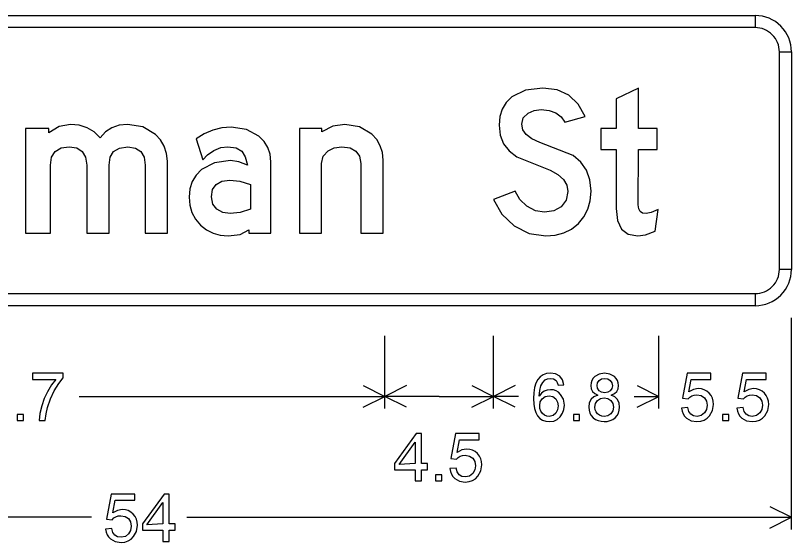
# Model space of a CAD drawing. Extents: x 1001568 to 1002149, y 1840825 to 1841423.
# Drawn here: x 1001936.33 to 1001941.69, y 1840984.13 to 1840987.76 of the extents above; entities that cross this region are included whole.
import ezdxf

# ---------------------------------------------------------------- set-up
doc = ezdxf.new("R2010")
doc.units = 0
doc.layers.add('SIGNS', color=7, linetype='Continuous')

msp = doc.modelspace()

# ---------------------------------------------------------------- linework, layer by layer
at = {"layer": 'SIGNS'}
for p, q in [((1001941.4358, 1840987.7608), (1001941.4358, 1840987.6774)), ((1001941.6025, 1840987.5108), (1001941.6858, 1840987.5108)), ((1001941.6858, 1840986.0108), (1001941.6025, 1840986.0108)), ((1001941.4358, 1840985.8441), (1001941.4358, 1840985.7608)), ((1001941.6858, 1840984.2191), (1001941.6858, 1840985.6774)), ((1001938.8808, 1840985.0524), (1001938.8808, 1840985.5524)), ((1001939.6308, 1840985.0524), (1001939.6308, 1840985.5524)), ((1001940.7708, 1840985.0524), (1001940.7708, 1840985.5524)), ((1001940.7708, 1840985.0524), (1001940.7708, 1840985.5524)), ((1001941.6858, 1840985.0524), (1001941.6858, 1840985.5524)), ((1001938.7318, 1840985.2103), (1001938.8808, 1840985.1358)), ((1001939.0298, 1840985.2103), (1001938.8808, 1840985.1358)), ((1001939.4818, 1840985.2103), (1001939.6308, 1840985.1358)), ((1001939.7798, 1840985.2103), (1001939.6308, 1840985.1358)), ((1001940.6218, 1840985.2103), (1001940.7708, 1840985.1358)), ((1001936.771, 1840985.1358), (1001938.8808, 1840985.1358)), ((1001938.7318, 1840985.0612), (1001938.8808, 1840985.1358)), ((1001939.2558, 1840985.1358), (1001938.8808, 1840985.1358)), ((1001939.0298, 1840985.0612), (1001938.8808, 1840985.1358)), ((1001939.2558, 1840985.1358), (1001939.6308, 1840985.1358)), ((1001939.4818, 1840985.0612), (1001939.6308, 1840985.1358)), ((1001939.8016, 1840985.1358), (1001939.6308, 1840985.1358)), ((1001939.7798, 1840985.0612), (1001939.6308, 1840985.1358)), ((1001940.6, 1840985.1358), (1001940.7708, 1840985.1358)), ((1001940.6218, 1840985.0612), (1001940.7708, 1840985.1358)), ((1001941.5368, 1840984.377), (1001941.6858, 1840984.3024)), ((1001936.8565, 1840984.3024), (1001932.6858, 1840984.3024)), ((1001937.5151, 1840984.3024), (1001941.6858, 1840984.3024)), ((1001941.5368, 1840984.2279), (1001941.6858, 1840984.3024))]:
    msp.add_line(p, q, dxfattribs=at)
for points in [[(1001941.4358, 1840987.6774), (1001932.9358, 1840987.6774), (1001932.9358, 1840987.7608), (1001941.4358, 1840987.7608), (1001941.4358, 1840987.6774), (1001941.4358, 1840987.6774)], [(1001941.6025, 1840986.0108), (1001941.6025, 1840987.5108), (1001941.6858, 1840987.5108), (1001941.6858, 1840986.0108), (1001941.6025, 1840986.0108), (1001941.6025, 1840986.0108)], [(1001939.6308, 1840986.4936), (1001939.6884, 1840986.3908), (1001939.7731, 1840986.3106), (1001939.8765, 1840986.2587), (1001939.9917, 1840986.2416), (1001940.0566, 1840986.2467), (1001940.1157, 1840986.2629), (1001940.1687, 1840986.2892), (1001940.2155, 1840986.3272), (1001940.2536, 1840986.3731), (1001940.2813, 1840986.4257), (1001940.2976, 1840986.4845), (1001940.3032, 1840986.5501), (1001940.2954, 1840986.6274), (1001940.2723, 1840986.694), (1001940.2335, 1840986.7502), (1001940.1798, 1840986.7959), (1001939.9493, 1840986.886), (1001939.8946, 1840986.9103), (1001939.8555, 1840986.9399), (1001939.8321, 1840986.9734), (1001939.8245, 1840987.0122), (1001939.8356, 1840987.0552), (1001939.8699, 1840987.0885), (1001939.9117, 1840987.1062), (1001939.96, 1840987.1123), (1001940.0147, 1840987.1066), (1001940.0605, 1840987.0904), (1001940.0965, 1840987.063), (1001940.1232, 1840987.0252), (1001940.2626, 1840987.0655), (1001940.2152, 1840987.1508), (1001940.1508, 1840987.2117), (1001940.0694, 1840987.2484), (1001939.9709, 1840987.2608), (1001939.851, 1840987.2454), (1001939.7573, 1840987.2), (1001939.7182, 1840987.1615), (1001939.6905, 1840987.1165), (1001939.6738, 1840987.0642), (1001939.6683, 1840987.0047), (1001939.6759, 1840986.9366), (1001939.6989, 1840986.8774), (1001939.7371, 1840986.8272), (1001939.791, 1840986.7859), (1001940.0205, 1840986.6938), (1001940.0739, 1840986.6648), (1001940.1124, 1840986.6313), (1001940.1352, 1840986.5924), (1001940.143, 1840986.5486), (1001940.1317, 1840986.4876), (1001940.098, 1840986.4425), (1001940.0466, 1840986.4146), (1001939.9829, 1840986.4053), (1001939.9195, 1840986.4154), (1001939.8607, 1840986.4461), (1001939.812, 1840986.4923), (1001939.7801, 1840986.5495)], [(1001940.3708, 1840986.8377), (1001940.4757, 1840986.8377), (1001940.4757, 1840986.4314), (1001940.4849, 1840986.3482), (1001940.5131, 1840986.289), (1001940.56, 1840986.2533), (1001940.6258, 1840986.2416), (1001940.6797, 1840986.2497), (1001940.7458, 1840986.274), (1001940.7664, 1840986.4248), (1001940.7187, 1840986.4025), (1001940.6823, 1840986.3953), (1001940.6587, 1840986.399), (1001940.6421, 1840986.4103), (1001940.6322, 1840986.429), (1001940.6289, 1840986.4557), (1001940.6297, 1840986.8377), (1001940.7584, 1840986.8377), (1001940.7584, 1840986.9828), (1001940.6297, 1840986.9828), (1001940.6297, 1840987.2608), (1001940.4757, 1840987.1866), (1001940.4757, 1840986.9828), (1001940.3708, 1840986.9828)], [(1001936.4008, 1840986.2608), (1001936.5738, 1840986.2608), (1001936.5738, 1840986.7304), (1001936.5816, 1840986.7851), (1001936.606, 1840986.8244), (1001936.6465, 1840986.8478), (1001936.7033, 1840986.856), (1001936.7559, 1840986.8478), (1001936.7935, 1840986.8244), (1001936.816, 1840986.7851), (1001936.8238, 1840986.7304), (1001936.8238, 1840986.2608), (1001936.9777, 1840986.2608), (1001936.9777, 1840986.7304), (1001936.9855, 1840986.7847), (1001937.0098, 1840986.8238), (1001937.0504, 1840986.8472), (1001937.1072, 1840986.855), (1001937.1597, 1840986.8472), (1001937.1973, 1840986.8238), (1001937.2199, 1840986.7847), (1001937.2277, 1840986.7304), (1001937.2277, 1840986.2608), (1001937.3801, 1840986.2608), (1001937.3801, 1840986.7569), (1001937.3746, 1840986.8109), (1001937.3593, 1840986.8599), (1001937.3338, 1840986.9035), (1001937.298, 1840986.9416), (1001937.2103, 1840986.9933), (1001937.1042, 1840987.0108), (1001937.0477, 1840987.0047), (1001936.9979, 1840986.9873), (1001936.9543, 1840986.9582), (1001936.9173, 1840986.9175), (1001936.8755, 1840986.9582), (1001936.8274, 1840986.9873), (1001936.7724, 1840987.0047), (1001936.7115, 1840987.0108), (1001936.6346, 1840986.996), (1001936.5621, 1840986.9522), (1001936.5621, 1840986.9828), (1001936.4008, 1840986.9828)], [(1001938.2908, 1840986.2608), (1001938.4446, 1840986.2608), (1001938.4446, 1840986.7412), (1001938.4554, 1840986.7904), (1001938.4888, 1840986.8283), (1001938.5314, 1840986.849), (1001938.5846, 1840986.856), (1001938.6408, 1840986.8484), (1001938.6814, 1840986.8268), (1001938.7057, 1840986.7908), (1001938.7138, 1840986.7403), (1001938.7138, 1840986.2608), (1001938.8692, 1840986.2608), (1001938.8692, 1840986.7637), (1001938.8641, 1840986.816), (1001938.8494, 1840986.8634), (1001938.8244, 1840986.9058), (1001938.7902, 1840986.9438), (1001938.7054, 1840986.9939), (1001938.6042, 1840987.0108), (1001938.5207, 1840986.9978), (1001938.4449, 1840986.959), (1001938.4449, 1840986.9828), (1001938.2908, 1840986.9828)], [(1001932.9358, 1840985.8441), (1001941.4358, 1840985.8441), (1001941.4358, 1840985.7608), (1001932.9358, 1840985.7608), (1001932.9358, 1840985.8441), (1001932.9358, 1840985.8441)], [(1001936.4506, 1840985.2528), (1001936.6108, 1840985.2528), (1001936.581, 1840985.2141), (1001936.553, 1840985.1672), (1001936.5313, 1840985.1209), (1001936.514, 1840985.071), (1001936.5011, 1840985.0175), (1001936.4964, 1840984.9691), (1001936.5377, 1840984.9691), (1001936.5431, 1840985.0164), (1001936.5531, 1840985.06), (1001936.5737, 1840985.119), (1001936.6004, 1840985.1744), (1001936.6313, 1840985.2245), (1001936.6625, 1840985.2637), (1001936.6625, 1840985.2953), (1001936.4506, 1840985.2953)], [(1001940.9275, 1840985.0548), (1001940.9311, 1840985.034), (1001940.938, 1840985.0157), (1001940.948, 1840984.9998), (1001940.9612, 1840984.9863), (1001940.9936, 1840984.968), (1001941.034, 1840984.962), (1001941.06, 1840984.9646), (1001941.0833, 1840984.9722), (1001941.1036, 1840984.9848), (1001941.1211, 1840985.0026), (1001941.1407, 1840985.0387), (1001941.1473, 1840985.0808), (1001941.1454, 1840985.1027), (1001941.14, 1840985.1229), (1001941.1309, 1840985.1412), (1001941.1183, 1840985.1576), (1001941.1022, 1840985.1713), (1001941.0843, 1840985.1812), (1001941.0642, 1840985.187), (1001941.0423, 1840985.189), (1001941.0096, 1840985.1831), (1001940.9785, 1840985.1659), (1001940.9944, 1840985.2528), (1001941.1291, 1840985.2528), (1001941.1291, 1840985.2953), (1001940.9664, 1840985.2953), (1001940.9347, 1840985.1238), (1001940.973, 1840985.1188), (1001940.9848, 1840985.1309), (1001940.999, 1840985.1395), (1001941.0151, 1840985.1446), (1001941.0338, 1840985.1464), (1001941.0635, 1840985.1413), (1001941.086, 1840985.1265), (1001941.1, 1840985.1036), (1001941.1048, 1840985.0747), (1001941.1002, 1840985.0453), (1001941.0866, 1840985.0212), (1001941.0638, 1840985.0033), (1001941.0344, 1840984.9975), (1001941.0099, 1840985.0012), (1001940.9911, 1840985.0126), (1001940.9779, 1840985.0317), (1001940.9704, 1840985.0584)], [(1001941.3087, 1840985.0548), (1001941.3123, 1840985.034), (1001941.3192, 1840985.0157), (1001941.3292, 1840984.9998), (1001941.3423, 1840984.9863), (1001941.3748, 1840984.968), (1001941.4151, 1840984.962), (1001941.4412, 1840984.9646), (1001941.4645, 1840984.9722), (1001941.4848, 1840984.9848), (1001941.5023, 1840985.0026), (1001941.5219, 1840985.0387), (1001941.5285, 1840985.0808), (1001941.5266, 1840985.1027), (1001941.5212, 1840985.1229), (1001941.5121, 1840985.1412), (1001941.4995, 1840985.1576), (1001941.4834, 1840985.1713), (1001941.4655, 1840985.1812), (1001941.4454, 1840985.187), (1001941.4235, 1840985.189), (1001941.3908, 1840985.1831), (1001941.3596, 1840985.1659), (1001941.3756, 1840985.2528), (1001941.5102, 1840985.2528), (1001941.5102, 1840985.2953), (1001941.3476, 1840985.2953), (1001941.3159, 1840985.1238), (1001941.3542, 1840985.1188), (1001941.3659, 1840985.1309), (1001941.3802, 1840985.1395), (1001941.3963, 1840985.1446), (1001941.4149, 1840985.1464), (1001941.4446, 1840985.1413), (1001941.4671, 1840985.1265), (1001941.4812, 1840985.1036), (1001941.486, 1840985.0747), (1001941.4814, 1840985.0453), (1001941.4678, 1840985.0212), (1001941.445, 1840985.0033), (1001941.4156, 1840984.9975), (1001941.3911, 1840985.0012), (1001941.3723, 1840985.0126), (1001941.3591, 1840985.0317), (1001941.3515, 1840985.0584)], [(1001936.3449, 1840984.9691), (1001936.3874, 1840984.9691), (1001936.3874, 1840985.0116), (1001936.3449, 1840985.0116)], [(1001940.1817, 1840984.9691), (1001940.2243, 1840984.9691), (1001940.2243, 1840985.0116), (1001940.1817, 1840985.0116)], [(1001941.21, 1840984.9691), (1001941.2526, 1840984.9691), (1001941.2526, 1840985.0116), (1001941.21, 1840985.0116)], [(1001939.3292, 1840984.6381), (1001939.3328, 1840984.6173), (1001939.3397, 1840984.5991), (1001939.3497, 1840984.5831), (1001939.3628, 1840984.5696), (1001939.3953, 1840984.5513), (1001939.4356, 1840984.5454), (1001939.4617, 1840984.5479), (1001939.485, 1840984.5555), (1001939.5053, 1840984.5681), (1001939.5228, 1840984.5859), (1001939.5424, 1840984.622), (1001939.549, 1840984.6641), (1001939.5471, 1840984.6861), (1001939.5417, 1840984.7063), (1001939.5326, 1840984.7245), (1001939.52, 1840984.7409), (1001939.5039, 1840984.7547), (1001939.486, 1840984.7645), (1001939.4659, 1840984.7703), (1001939.444, 1840984.7723), (1001939.4113, 1840984.7664), (1001939.3801, 1840984.7492), (1001939.3961, 1840984.8361), (1001939.5307, 1840984.8361), (1001939.5307, 1840984.8787), (1001939.3681, 1840984.8787), (1001939.3364, 1840984.7071), (1001939.3747, 1840984.7021), (1001939.3864, 1840984.7142), (1001939.4007, 1840984.7229), (1001939.4168, 1840984.7279), (1001939.4354, 1840984.7297), (1001939.4651, 1840984.7246), (1001939.4876, 1840984.7098), (1001939.5017, 1840984.687), (1001939.5065, 1840984.658), (1001939.5019, 1840984.6287), (1001939.4883, 1840984.6045), (1001939.4655, 1840984.5867), (1001939.4361, 1840984.5808), (1001939.4116, 1840984.5845), (1001939.3928, 1840984.596), (1001939.3796, 1840984.615), (1001939.372, 1840984.6418)], [(1001939.2305, 1840984.5524), (1001939.2731, 1840984.5524), (1001939.2731, 1840984.595), (1001939.2305, 1840984.595)], [(1001936.954, 1840984.2214), (1001936.9576, 1840984.2007), (1001936.9645, 1840984.1824), (1001936.9745, 1840984.1665), (1001936.9877, 1840984.1529), (1001937.0201, 1840984.1347), (1001937.0605, 1840984.1287), (1001937.0865, 1840984.1313), (1001937.1098, 1840984.1389), (1001937.1301, 1840984.1515), (1001937.1476, 1840984.1692), (1001937.1672, 1840984.2054), (1001937.1738, 1840984.2475), (1001937.172, 1840984.2694), (1001937.1665, 1840984.2896), (1001937.1574, 1840984.3079), (1001937.1448, 1840984.3243), (1001937.1287, 1840984.338), (1001937.1108, 1840984.3479), (1001937.0907, 1840984.3536), (1001937.0688, 1840984.3556), (1001937.0361, 1840984.3497), (1001937.005, 1840984.3326), (1001937.0209, 1840984.4194), (1001937.1556, 1840984.4194), (1001937.1556, 1840984.462), (1001936.9929, 1840984.462), (1001936.9612, 1840984.2904), (1001936.9995, 1840984.2855), (1001937.0113, 1840984.2976), (1001937.0255, 1840984.3062), (1001937.0416, 1840984.3113), (1001937.0603, 1840984.3131), (1001937.09, 1840984.308), (1001937.1125, 1840984.2931), (1001937.1265, 1840984.2703), (1001937.1313, 1840984.2414), (1001937.1267, 1840984.212), (1001937.1131, 1840984.1878), (1001937.0903, 1840984.17), (1001937.0609, 1840984.1641), (1001937.0364, 1840984.1679), (1001937.0176, 1840984.1793), (1001937.0044, 1840984.1984), (1001936.9969, 1840984.2251)]]:
    msp.add_lwpolyline(points, close=True, dxfattribs=at)
for points in [[(1001937.9421, 1840986.2599), (1001938.0944, 1840986.2599), (1001938.0944, 1840986.7532), (1001938.089, 1840986.8052), (1001938.0734, 1840986.8517), (1001938.0473, 1840986.893), (1001938.0113, 1840986.929), (1001937.9253, 1840986.9759), (1001937.8213, 1840986.9915), (1001937.7555, 1840986.9864), (1001937.6933, 1840986.9713), (1001937.6345, 1840986.9464), (1001937.5792, 1840986.9115), (1001937.6246, 1840986.7652), (1001937.6567, 1840986.8007), (1001937.7005, 1840986.8301), (1001937.7492, 1840986.85), (1001937.7967, 1840986.8568), (1001937.8541, 1840986.849), (1001937.8946, 1840986.8262), (1001937.9178, 1840986.7878), (1001937.9322, 1840986.7304), (1001937.8724, 1840986.753), (1001937.8156, 1840986.7608), (1001937.7048, 1840986.7452), (1001937.6158, 1840986.6985), (1001937.5782, 1840986.6613), (1001937.5518, 1840986.6173), (1001937.5358, 1840986.5666), (1001937.5308, 1840986.5092), (1001937.5356, 1840986.453), (1001937.55, 1840986.4023), (1001937.574, 1840986.3566), (1001937.6083, 1840986.3166), (1001937.6491, 1840986.2836), (1001937.6951, 1840986.2603), (1001937.7453, 1840986.2461), (1001937.8006, 1840986.2416), (1001937.8824, 1840986.2521), (1001937.9421, 1840986.2845), (1001937.9421, 1840986.2599)], [(1001937.9538, 1840986.4272), (1001937.8832, 1840986.4031), (1001937.8144, 1840986.3953), (1001937.7621, 1840986.4025), (1001937.7206, 1840986.4251), (1001937.6937, 1840986.4615), (1001937.6846, 1840986.5113), (1001937.6924, 1840986.5612), (1001937.7165, 1840986.5972), (1001937.7562, 1840986.6189), (1001937.8123, 1840986.6261), (1001937.8805, 1840986.6183), (1001937.9538, 1840986.5951), (1001937.9538, 1840986.4272)], [(1001940.1165, 1840985.216), (1001940.1066, 1840985.2491), (1001940.0869, 1840985.2743), (1001940.0587, 1840985.29), (1001940.0236, 1840985.2953), (1001939.996, 1840985.2926), (1001939.9722, 1840985.2844), (1001939.9519, 1840985.2706), (1001939.9355, 1840985.2515), (1001939.9226, 1840985.2268), (1001939.9135, 1840985.1968), (1001939.908, 1840985.1612), (1001939.9062, 1840985.1204), (1001939.9079, 1840985.0831), (1001939.9132, 1840985.051), (1001939.922, 1840985.0237), (1001939.9343, 1840985.0015), (1001939.9499, 1840984.9842), (1001939.9692, 1840984.9719), (1001939.9919, 1840984.9645), (1001940.0182, 1840984.962), (1001940.0456, 1840984.9656), (1001940.07, 1840984.9762), (1001940.091, 1840984.9943), (1001940.1067, 1840985.0188), (1001940.116, 1840985.0458), (1001940.119, 1840985.0748), (1001940.1125, 1840985.1156), (1001940.0934, 1840985.1496), (1001940.0789, 1840985.1636), (1001940.0626, 1840985.1738), (1001940.0443, 1840985.1798), (1001940.0241, 1840985.1818), (1001940.0004, 1840985.1791), (1001939.9796, 1840985.1708), (1001939.9614, 1840985.157), (1001939.9463, 1840985.1379), (1001939.9491, 1840985.1761), (1001939.9571, 1840985.2076), (1001939.9697, 1840985.2319), (1001939.9875, 1840985.2495), (1001940.0033, 1840985.2573), (1001940.0212, 1840985.2599), (1001940.0433, 1840985.2558), (1001940.0614, 1840985.2443), (1001940.07, 1840985.2316), (1001940.0765, 1840985.213), (1001940.1165, 1840985.216)], [(1001940.3497, 1840985.1446), (1001940.3223, 1840985.1331), (1001940.3028, 1840985.1155), (1001940.2912, 1840985.0917), (1001940.2874, 1840985.062), (1001940.2894, 1840985.0402), (1001940.2953, 1840985.0208), (1001940.3049, 1840985.0035), (1001940.3185, 1840984.9887), (1001940.3342, 1840984.977), (1001940.352, 1840984.9687), (1001940.3719, 1840984.9637), (1001940.3938, 1840984.962), (1001940.4152, 1840984.9636), (1001940.4349, 1840984.9686), (1001940.4526, 1840984.9768), (1001940.4687, 1840984.9885), (1001940.4825, 1840985.0032), (1001940.4924, 1840985.0203), (1001940.4982, 1840985.0395), (1001940.5002, 1840985.0608), (1001940.4963, 1840985.09), (1001940.4853, 1840985.1137), (1001940.4671, 1840985.1319), (1001940.4415, 1840985.1446), (1001940.464, 1840985.1555), (1001940.4801, 1840985.1701), (1001940.4898, 1840985.1883), (1001940.4931, 1840985.21), (1001940.4912, 1840985.2284), (1001940.4858, 1840985.245), (1001940.4767, 1840985.2598), (1001940.4642, 1840985.2728), (1001940.4337, 1840985.2897), (1001940.3968, 1840985.2953), (1001940.36, 1840985.2898), (1001940.3301, 1840985.2733), (1001940.3176, 1840985.2605), (1001940.3087, 1840985.246), (1001940.3034, 1840985.2295), (1001940.3016, 1840985.2111), (1001940.3046, 1840985.1886), (1001940.3136, 1840985.1701), (1001940.3285, 1840985.1554), (1001940.3497, 1840985.1446)], [(1001940.3442, 1840985.2115), (1001940.3477, 1840985.2294), (1001940.3582, 1840985.2446), (1001940.3759, 1840985.2561), (1001940.3973, 1840985.2599), (1001940.4182, 1840985.256), (1001940.4354, 1840985.2449), (1001940.4468, 1840985.2286), (1001940.4505, 1840985.2093), (1001940.4465, 1840985.1896), (1001940.4352, 1840985.1741), (1001940.4183, 1840985.1639), (1001940.3978, 1840985.1606), (1001940.3759, 1840985.1641), (1001940.3588, 1840985.175), (1001940.3477, 1840985.1913), (1001940.3442, 1840985.2115)], [(1001939.9488, 1840985.0721), (1001939.9532, 1840985.098), (1001939.9663, 1840985.1193), (1001939.987, 1840985.1344), (1001940.0134, 1840985.1393), (1001940.0401, 1840985.134), (1001940.0605, 1840985.1185), (1001940.0726, 1840985.0966), (1001940.0765, 1840985.0699), (1001940.0724, 1840985.043), (1001940.0612, 1840985.0204), (1001940.0411, 1840985.003), (1001940.0149, 1840984.9975), (1001939.9978, 1840984.9999), (1001939.9819, 1840985.0067), (1001939.9672, 1840985.0184), (1001939.9569, 1840985.0332), (1001939.9507, 1840985.051), (1001939.9488, 1840985.0721)], [(1001940.33, 1840985.062), (1001940.3345, 1840985.087), (1001940.3478, 1840985.1074), (1001940.3678, 1840985.1208), (1001940.3928, 1840985.1251), (1001940.4184, 1840985.1204), (1001940.4392, 1840985.1067), (1001940.453, 1840985.0861), (1001940.4577, 1840985.0606), (1001940.4531, 1840985.0354), (1001940.4397, 1840985.0152), (1001940.4193, 1840985.0019), (1001940.3941, 1840984.9975), (1001940.3768, 1840984.9995), (1001940.361, 1840985.0059), (1001940.3473, 1840985.0157), (1001940.3376, 1840985.0284), (1001940.3318, 1840985.0438), (1001940.33, 1840985.062)], [(1001939.0898, 1840984.5524), (1001939.1324, 1840984.5524), (1001939.1324, 1840984.6304), (1001939.1744, 1840984.6304), (1001939.1744, 1840984.673), (1001939.1324, 1840984.673), (1001939.1324, 1840984.8787), (1001939.0973, 1840984.8787), (1001938.948, 1840984.673), (1001938.948, 1840984.6304), (1001939.0898, 1840984.6304), (1001939.0898, 1840984.5524)], [(1001939.0898, 1840984.673), (1001938.9787, 1840984.6671), (1001939.0898, 1840984.8201), (1001939.0898, 1840984.673)], [(1001937.35, 1840984.1358), (1001937.3926, 1840984.1358), (1001937.3926, 1840984.2138), (1001937.4346, 1840984.2138), (1001937.4346, 1840984.2563), (1001937.3926, 1840984.2563), (1001937.3926, 1840984.462), (1001937.3575, 1840984.462), (1001937.2082, 1840984.2563), (1001937.2082, 1840984.2138), (1001937.35, 1840984.2138), (1001937.35, 1840984.1358)], [(1001937.35, 1840984.2563), (1001937.2388, 1840984.2504), (1001937.35, 1840984.4035), (1001937.35, 1840984.2563)]]:
    msp.add_lwpolyline(points, dxfattribs=at)
for centre, radius, start, end in [((1001941.4358, 1840987.5108), 0.25, 0, 90.0002), ((1001941.4358, 1840987.5108), 0.1667, 0, 90.0002), ((1001941.4358, 1840986.0108), 0.25, 270.0001, 0.0003), ((1001941.4358, 1840986.0108), 0.1667, 270.0001, 0.0003)]:
    msp.add_arc(centre, radius, start, end, dxfattribs=at)

doc.saveas('drawing.dxf')
